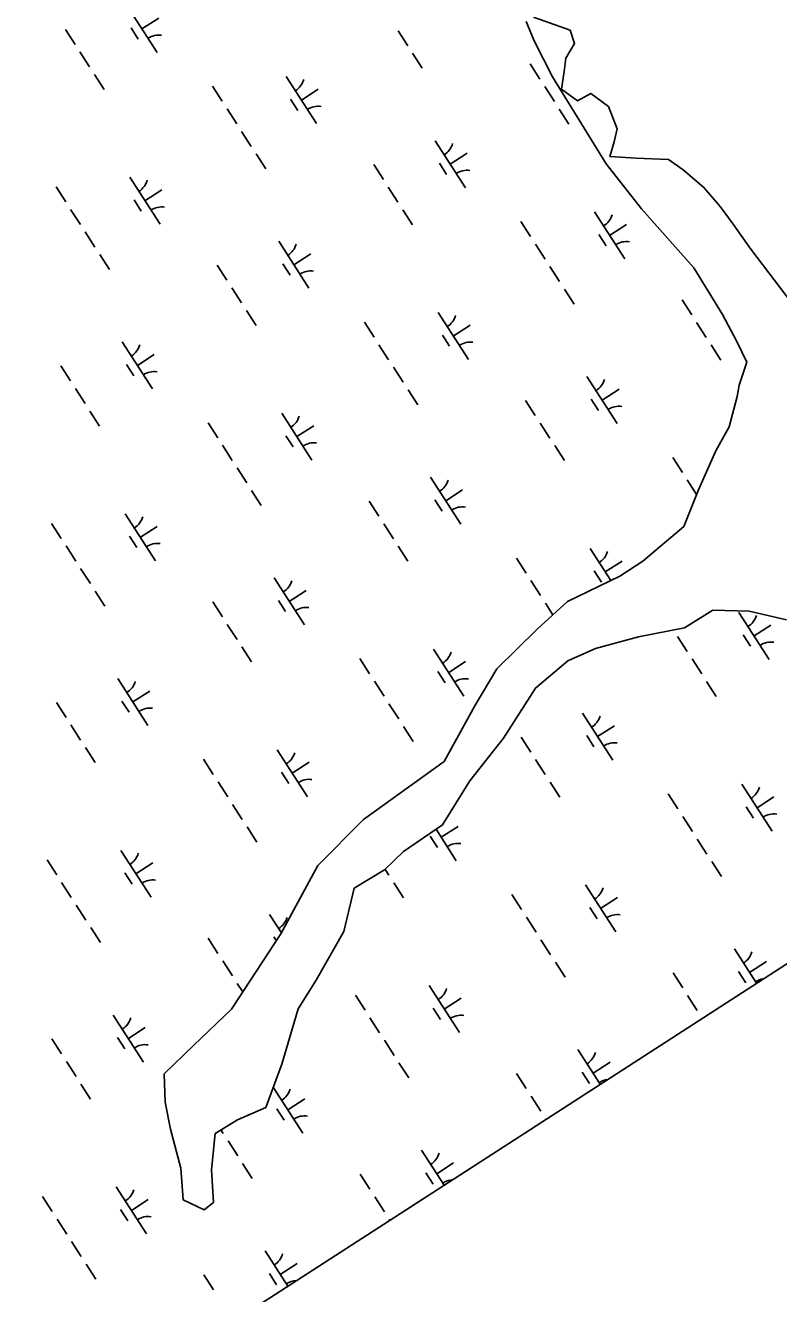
# Model space of a CAD drawing. Extents: x 3937982 to 3958556, y 219448 to 241894.
# Drawn here: x 3950410 to 3951083, y 222726 to 223860 of the extents above; entities that cross this region are included whole.
import ezdxf

# ---------------------------------------------------------------- set-up
doc = ezdxf.new("R2010")
doc.units = 0
for name, color, linetype in [('V-GRID-FRAM', 7, 'Continuous'), ('V-RIVR-EDGE', 7, 'Continuous'), ('V-TOPO-SHOR', 7, 'Continuous'), ('V-WETL-SWMP', 7, 'Continuous')]:
    doc.layers.add(name, color=color, linetype=linetype)

msp = doc.modelspace()

# ---------------------------------------------------------------- linework, layer by layer
at = {"layer": 'V-GRID-FRAM'}
msp.add_lwpolyline([(3948998.173, 239513.74), (3957109.469, 226912.286), (3949780.097, 222173.81), (3941699.799, 234772.334), (3948998.173, 239513.74)], dxfattribs=at)
at = {"layer": 'V-RIVR-EDGE'}
msp.add_lwpolyline([(3950863.903, 223867.859), (3950896.757, 223856.031), (3950900.7, 223844.203), (3950892.815, 223831.062), (3950891.5, 223819.234), (3950888.872, 223803.464), (3950903.328, 223792.951), (3950915.155, 223799.522), (3950930.926, 223787.694), (3950938.811, 223767.982), (3950936.182, 223756.154), (3950932.24, 223743.012), (3950955.895, 223741.698), (3950984.807, 223740.384), (3950997.948, 223731.185), (3951016.347, 223715.415), (3951030.803, 223698.33), (3951042.63, 223682.56), (3951058.4, 223660.22), (3951095.197, 223611.595)], dxfattribs=at)
at = {"layer": 'V-TOPO-SHOR'}
msp.add_lwpolyline([(3951090.086, 223328.709), (3951056.822, 223336.367), (3951024.199, 223337.385), (3950998.925, 223321.531), (3950957.901, 223313.439), (3950919.309, 223302.945), (3950894.608, 223291.927), (3950865.762, 223267.599), (3950837.033, 223222.736), (3950807.058, 223184.51), (3950782.525, 223145.106), (3950747.633, 223121.345), (3950730.819, 223104.939), (3950703.736, 223088.473), (3950694.299, 223049.764), (3950669.793, 223006.133), (3950653.634, 222980.67), (3950638.825, 222931.055), (3950624.557, 222892.317), (3950599.256, 222881.297), (3950579.394, 222869.101), (3950575.962, 222836.464), (3950577.944, 222807.485), (3950569.529, 222800.792), (3950550.753, 222809.742), (3950548.772, 222838.117), (3950539.507, 222873.095), (3950534.535, 222897.224), (3950533.781, 222922.589), (3950560.206, 222948.109), (3950593.843, 222980.32), (3950638.141, 223047.621), (3950671.001, 223108.816), (3950711.83, 223150.128), (3950784.006, 223201.889), (3950811.496, 223251.578), (3950831.233, 223284.913), (3950867.265, 223320.155), (3950894.299, 223345.077), (3950941.276, 223367.699), (3950961.731, 223381.107), (3950998.395, 223412.126), (3951011.489, 223444.819), (3951026.987, 223479.94), (3951038.943, 223501.151), (3951046.031, 223528.371), (3951047.782, 223538.65), (3951054.821, 223559.126)], dxfattribs=at)
at = {"layer": 'V-WETL-SWMP'}
for p, q in [((3950500.291, 223878.232), (3950527.353, 223836.189)), ((3950504.087, 223858.08), (3950510.582, 223847.989)), ((3950513.822, 223857.211), (3950528.958, 223866.953)), ((3950857.368, 223863.795), (3950864.68, 223846.668)), ((3950445.425, 223856.835), (3950454.085, 223843.381)), ((3950742.839, 223855.615), (3950751.499, 223842.161)), ((3950864.68, 223846.668), (3950881.008, 223814.484)), ((3950458.415, 223836.654), (3950467.075, 223823.2)), ((3950755.829, 223835.434), (3950764.489, 223821.98)), ((3950860.987, 223825.876), (3950869.647, 223812.422)), ((3950471.405, 223816.474), (3950480.065, 223803.02)), ((3950642.857, 223814.542), (3950669.919, 223772.499)), ((3950881.008, 223814.484), (3950928.854, 223736.471)), ((3950576.992, 223805.947), (3950585.652, 223792.493)), ((3950656.388, 223793.52), (3950671.524, 223803.263)), ((3950873.977, 223805.695), (3950882.637, 223792.241)), ((3950646.653, 223794.39), (3950653.148, 223784.299)), ((3950589.982, 223785.766), (3950598.642, 223772.312)), ((3950886.967, 223785.514), (3950895.627, 223772.06)), ((3950602.972, 223765.586), (3950611.632, 223752.132)), ((3950775.986, 223757.243), (3950803.048, 223715.2)), ((3950615.962, 223745.405), (3950624.622, 223731.951)), ((3950789.517, 223736.222), (3950804.653, 223745.964)), ((3950721.12, 223735.846), (3950729.78, 223722.392)), ((3950779.782, 223737.091), (3950786.277, 223727.001)), ((3950928.854, 223736.471), (3950960.683, 223696.137)), ((3950502.99, 223724.512), (3950530.052, 223682.469)), ((3950437.125, 223715.918), (3950445.785, 223702.464)), ((3950516.521, 223703.491), (3950531.656, 223713.233)), ((3950734.11, 223715.666), (3950742.77, 223702.212)), ((3950506.786, 223704.36), (3950513.281, 223694.27)), ((3950450.115, 223695.737), (3950458.774, 223682.283)), ((3950747.1, 223695.485), (3950755.76, 223682.031)), ((3950918.552, 223693.553), (3950945.614, 223651.51)), ((3950960.683, 223696.137), (3951007.35, 223643.528)), ((3950852.687, 223684.958), (3950861.347, 223671.504)), ((3950932.083, 223672.532), (3950947.219, 223682.274)), ((3950463.104, 223675.556), (3950471.764, 223662.102)), ((3950636.119, 223667.214), (3950663.181, 223625.171)), ((3950865.677, 223664.778), (3950874.337, 223651.324)), ((3950922.348, 223673.401), (3950928.843, 223663.31)), ((3950476.094, 223655.375), (3950484.754, 223641.921)), ((3950649.65, 223646.192), (3950664.786, 223655.935)), ((3950581.253, 223645.817), (3950589.913, 223632.363)), ((3950639.915, 223647.061), (3950646.41, 223636.971)), ((3950878.667, 223644.597), (3950887.327, 223631.143)), ((3951007.35, 223643.528), (3951032.938, 223601.784)), ((3950594.243, 223625.636), (3950602.903, 223612.182)), ((3950891.657, 223624.416), (3950900.317, 223610.962)), ((3950996.815, 223614.858), (3951005.475, 223601.404)), ((3950607.233, 223605.455), (3950615.893, 223592.001)), ((3950778.685, 223603.524), (3950805.747, 223561.48)), ((3951032.938, 223601.784), (3951045.785, 223577.616)), ((3950712.82, 223594.929), (3950721.48, 223581.475)), ((3950792.216, 223582.502), (3950807.351, 223592.245)), ((3951009.805, 223594.677), (3951018.465, 223581.223)), ((3950496.252, 223577.184), (3950523.314, 223535.141)), ((3950725.81, 223574.748), (3950734.47, 223561.294)), ((3950782.481, 223583.371), (3950788.976, 223573.281)), ((3951022.795, 223574.496), (3951031.455, 223561.042)), ((3951045.785, 223577.616), (3951054.822, 223559.126)), ((3950509.783, 223556.163), (3950524.918, 223565.905)), ((3950441.386, 223555.787), (3950450.046, 223542.333)), ((3950500.048, 223557.032), (3950506.543, 223546.942)), ((3950738.8, 223554.567), (3950747.46, 223541.113)), ((3951054.822, 223559.126), (3951047.782, 223538.649)), ((3950911.814, 223546.225), (3950938.876, 223504.182)), ((3950454.375, 223535.607), (3950463.035, 223522.153)), ((3950751.789, 223534.387), (3950760.449, 223520.933)), ((3950925.345, 223525.204), (3950940.481, 223534.946)), ((3951046.03, 223528.371), (3951038.942, 223501.15)), ((3951047.782, 223538.649), (3951046.03, 223528.371)), ((3950856.948, 223524.828), (3950865.608, 223511.374)), ((3950915.61, 223526.073), (3950922.105, 223515.982)), ((3950467.365, 223515.426), (3950476.025, 223501.972)), ((3950638.818, 223513.494), (3950665.88, 223471.451)), ((3950572.953, 223504.899), (3950581.612, 223491.445)), ((3950652.349, 223492.473), (3950667.484, 223502.215)), ((3950869.938, 223504.647), (3950878.598, 223491.193)), ((3951038.942, 223501.15), (3951026.987, 223479.94)), ((3950585.942, 223484.719), (3950594.602, 223471.265)), ((3950642.613, 223493.342), (3950649.108, 223483.251)), ((3950882.928, 223484.467), (3950891.588, 223471.013)), ((3950988.515, 223473.94), (3950997.175, 223460.486)), ((3951026.987, 223479.94), (3951011.489, 223444.818)), ((3950598.932, 223464.538), (3950607.592, 223451.084)), ((3950771.947, 223456.196), (3950799.009, 223414.152)), ((3951001.505, 223453.759), (3951009.867, 223440.768)), ((3950611.922, 223444.357), (3950620.582, 223430.903)), ((3950785.478, 223435.174), (3950800.613, 223444.916)), ((3951011.489, 223444.818), (3950998.394, 223412.126)), ((3950717.081, 223434.799), (3950725.741, 223421.345)), ((3950775.743, 223436.043), (3950782.238, 223425.953)), ((3950498.95, 223423.465), (3950526.013, 223381.421)), ((3950433.085, 223414.87), (3950441.745, 223401.416)), ((3950512.481, 223402.443), (3950527.617, 223412.185)), ((3950730.071, 223414.618), (3950738.731, 223401.164)), ((3950998.394, 223412.126), (3950961.732, 223381.108)), ((3950446.075, 223394.689), (3950454.735, 223381.235)), ((3950502.746, 223403.312), (3950509.241, 223393.222)), ((3950743.06, 223394.437), (3950751.72, 223380.983)), ((3950914.513, 223392.505), (3950933.034, 223363.731)), ((3950848.648, 223383.911), (3950857.308, 223370.457)), ((3950928.044, 223371.484), (3950943.179, 223381.226)), ((3950961.732, 223381.108), (3950941.276, 223367.7)), ((3950459.065, 223374.508), (3950467.725, 223361.054)), ((3950918.309, 223372.353), (3950924.804, 223362.263)), ((3950632.079, 223366.166), (3950659.142, 223324.123)), ((3950861.638, 223363.73), (3950870.297, 223350.276)), ((3950941.276, 223367.7), (3950894.298, 223345.077)), ((3950472.055, 223354.328), (3950480.715, 223340.874)), ((3950645.611, 223345.144), (3950660.746, 223354.887)), ((3950577.213, 223344.769), (3950585.873, 223331.315)), ((3950635.875, 223346.014), (3950642.37, 223335.923)), ((3950894.298, 223345.077), (3950867.265, 223320.155)), ((3950874.627, 223343.549), (3950881.336, 223333.127)), ((3950998.925, 223321.532), (3951024.2, 223337.384)), ((3951024.2, 223337.384), (3951056.821, 223336.367)), ((3951056.821, 223336.367), (3951090.085, 223328.71)), ((3950590.203, 223324.588), (3950598.863, 223311.134)), ((3951047.642, 223335.207), (3951074.704, 223293.164)), ((3950867.265, 223320.155), (3950831.232, 223284.912)), ((3950919.308, 223302.945), (3950957.902, 223313.439)), ((3950957.902, 223313.439), (3950998.925, 223321.532)), ((3950992.776, 223313.81), (3951001.436, 223300.356)), ((3951051.438, 223315.054), (3951057.933, 223304.964)), ((3951061.173, 223314.185), (3951076.309, 223323.928)), ((3950603.193, 223304.408), (3950611.853, 223290.954)), ((3950774.645, 223302.476), (3950801.708, 223260.433)), ((3950894.609, 223291.928), (3950919.308, 223302.945)), ((3950708.78, 223293.881), (3950717.44, 223280.427)), ((3950788.177, 223281.454), (3950803.312, 223291.197)), ((3950865.761, 223267.599), (3950894.609, 223291.928)), ((3951005.766, 223293.629), (3951014.426, 223280.175)), ((3950778.441, 223282.324), (3950784.936, 223272.233)), ((3950831.232, 223284.912), (3950811.496, 223251.577)), ((3950492.212, 223276.137), (3950519.275, 223234.093)), ((3950721.77, 223273.7), (3950730.43, 223260.246)), ((3950837.033, 223222.736), (3950865.761, 223267.599)), ((3951018.756, 223273.448), (3951027.416, 223259.994)), ((3950505.743, 223255.115), (3950520.879, 223264.857)), ((3950437.346, 223254.74), (3950446.006, 223241.286)), ((3950496.008, 223255.984), (3950502.503, 223245.894)), ((3950734.76, 223253.52), (3950743.42, 223240.066)), ((3950811.496, 223251.577), (3950784.005, 223201.889)), ((3950907.775, 223245.177), (3950934.837, 223203.134)), ((3950450.336, 223234.559), (3950458.996, 223221.105)), ((3950921.306, 223224.156), (3950936.441, 223233.898)), ((3950747.75, 223233.339), (3950756.41, 223219.885)), ((3950807.058, 223184.509), (3950837.033, 223222.736)), ((3950852.909, 223223.78), (3950861.568, 223210.326)), ((3950911.571, 223225.025), (3950918.066, 223214.935)), ((3950463.326, 223214.378), (3950471.986, 223200.924)), ((3950634.778, 223212.446), (3950661.84, 223170.403)), ((3951367.669, 223200.184), (3949894.159, 222247.551)), ((3950568.913, 223203.851), (3950577.573, 223190.398)), ((3950648.309, 223191.425), (3950663.445, 223201.167)), ((3950784.005, 223201.889), (3950711.83, 223150.127)), ((3950865.898, 223203.6), (3950874.558, 223190.146)), ((3950638.574, 223192.294), (3950645.069, 223182.204)), ((3950581.903, 223183.671), (3950590.563, 223170.217)), ((3950782.526, 223145.106), (3950807.058, 223184.509)), ((3950878.888, 223183.419), (3950887.548, 223169.965)), ((3951050.34, 223181.487), (3951077.403, 223139.444)), ((3950984.475, 223172.892), (3950993.135, 223159.438)), ((3951063.872, 223160.466), (3951079.007, 223170.208)), ((3950594.893, 223163.49), (3950603.553, 223150.036)), ((3951054.136, 223161.335), (3951060.631, 223151.244)), ((3950607.883, 223143.309), (3950616.543, 223129.855)), ((3950711.83, 223150.127), (3950671.002, 223108.816)), ((3950747.634, 223121.346), (3950782.526, 223145.106)), ((3950781.438, 223134.126), (3950796.574, 223143.869)), ((3950997.465, 223152.712), (3951006.125, 223139.258)), ((3950771.703, 223134.995), (3950778.198, 223124.905)), ((3950776.856, 223141.245), (3950794.97, 223113.105)), ((3951010.455, 223132.531), (3951019.115, 223119.077)), ((3950494.911, 223122.417), (3950521.973, 223080.374)), ((3950730.819, 223104.939), (3950747.634, 223121.346)), ((3950429.046, 223113.822), (3950437.706, 223100.368)), ((3950508.442, 223101.395), (3950523.578, 223111.138)), ((3950671.002, 223108.816), (3950638.142, 223047.621)), ((3951023.445, 223112.35), (3951032.105, 223098.896)), ((3950498.707, 223102.265), (3950505.202, 223092.174)), ((3950703.736, 223088.473), (3950730.819, 223104.939)), ((3950731.291, 223105.399), (3950734.691, 223100.116)), ((3950442.036, 223093.641), (3950450.696, 223080.187)), ((3950694.3, 223049.763), (3950703.736, 223088.473)), ((3950739.021, 223093.389), (3950747.681, 223079.935)), ((3950910.473, 223091.458), (3950937.536, 223049.414)), ((3950844.608, 223082.863), (3950853.268, 223069.409)), ((3950924.004, 223070.436), (3950939.14, 223080.178)), ((3950455.026, 223073.46), (3950463.686, 223060.007)), ((3950628.04, 223065.118), (3950638.67, 223048.604)), ((3950914.269, 223071.305), (3950920.764, 223061.215)), ((3950468.016, 223053.28), (3950476.675, 223039.826)), ((3950857.598, 223062.682), (3950866.258, 223049.228)), ((3950573.174, 223043.721), (3950581.834, 223030.267)), ((3950638.142, 223047.621), (3950593.842, 222980.319)), ((3950631.836, 223044.966), (3950634.09, 223041.465)), ((3950669.792, 223006.132), (3950694.3, 223049.763)), ((3950870.588, 223042.501), (3950879.248, 223029.047)), ((3951043.602, 223034.159), (3951063.368, 223003.451)), ((3950586.164, 223023.541), (3950594.824, 223010.087)), ((3950883.578, 223022.321), (3950892.238, 223008.867)), ((3951057.134, 223013.137), (3951072.269, 223022.88)), ((3950988.736, 223012.762), (3950997.396, 222999.308)), ((3951047.398, 223014.007), (3951053.893, 223003.916)), ((3950599.154, 223003.36), (3950604.026, 222995.791)), ((3950653.634, 222980.67), (3950669.792, 223006.132)), ((3950770.606, 223001.428), (3950797.668, 222959.385)), ((3950704.741, 222992.833), (3950713.401, 222979.379)), ((3950784.137, 222980.407), (3950799.273, 222990.149)), ((3951001.726, 222992.581), (3951010.386, 222979.127)), ((3950488.173, 222975.089), (3950515.235, 222933.046)), ((3950593.842, 222980.319), (3950560.207, 222948.11)), ((3950638.826, 222931.056), (3950653.634, 222980.67)), ((3950717.731, 222972.652), (3950726.391, 222959.199)), ((3950774.402, 222981.276), (3950780.897, 222971.185)), ((3950501.704, 222954.067), (3950516.84, 222963.81)), ((3951014.716, 222972.401), (3951014.899, 222972.116)), ((3950433.307, 222953.692), (3950441.967, 222940.238)), ((3950491.969, 222954.936), (3950498.464, 222944.846)), ((3950730.721, 222952.472), (3950739.381, 222939.018)), ((3950560.207, 222948.11), (3950533.782, 222922.588)), ((3950903.735, 222944.13), (3950923.681, 222913.143)), ((3950446.297, 222933.511), (3950454.957, 222920.057)), ((3950624.557, 222892.317), (3950638.826, 222931.056)), ((3950743.711, 222932.291), (3950752.371, 222918.837)), ((3950917.266, 222923.108), (3950932.402, 222932.85)), ((3950533.782, 222922.588), (3950534.535, 222897.225)), ((3950848.869, 222922.733), (3950857.529, 222909.279)), ((3950907.531, 222923.977), (3950914.026, 222913.887)), ((3950459.287, 222913.33), (3950467.946, 222899.876)), ((3950631.277, 222910.562), (3950657.801, 222869.355)), ((3950534.535, 222897.225), (3950539.508, 222873.094)), ((3950644.27, 222890.377), (3950659.405, 222900.119)), ((3950861.859, 222902.552), (3950870.519, 222889.098)), ((3950599.255, 222881.297), (3950624.557, 222892.317)), ((3950634.535, 222891.246), (3950641.03, 222881.156)), ((3950874.849, 222882.371), (3950875.212, 222881.807)), ((3950539.508, 222873.094), (3950548.773, 222838.118)), ((3950579.395, 222869.101), (3950599.255, 222881.297)), ((3950584.535, 222872.258), (3950586.524, 222869.169)), ((3950575.962, 222836.465), (3950579.395, 222869.101)), ((3950590.853, 222862.442), (3950599.513, 222848.988)), ((3950763.868, 222854.1), (3950783.993, 222822.834)), ((3950548.773, 222838.118), (3950550.752, 222809.742)), ((3950577.944, 222807.486), (3950575.962, 222836.465)), ((3950603.843, 222842.261), (3950612.503, 222828.808)), ((3950777.399, 222833.078), (3950792.535, 222842.821)), ((3950709.002, 222832.703), (3950717.662, 222819.249)), ((3950767.664, 222833.948), (3950774.159, 222823.857)), ((3950490.871, 222821.369), (3950517.934, 222779.326)), ((3950425.006, 222812.774), (3950433.666, 222799.32)), ((3950504.403, 222800.348), (3950519.538, 222810.09)), ((3950550.752, 222809.742), (3950569.528, 222800.792)), ((3950569.528, 222800.792), (3950577.944, 222807.486)), ((3950721.992, 222812.522), (3950730.652, 222799.068)), ((3950437.996, 222792.593), (3950446.656, 222779.14)), ((3950494.667, 222801.217), (3950501.162, 222791.126)), ((3950734.982, 222792.342), (3950735.524, 222791.499)), ((3950450.986, 222772.413), (3950459.646, 222758.959)), ((3950624.001, 222764.071), (3950644.306, 222732.525)), ((3950463.976, 222752.232), (3950472.636, 222738.778)), ((3950637.532, 222743.049), (3950652.667, 222752.791)), ((3950569.135, 222742.673), (3950577.795, 222729.22)), ((3950627.797, 222743.918), (3950634.292, 222733.828))]:
    msp.add_line(p, q, dxfattribs=at)
for centre, start, end in [((3950528.972, 223834.113), 81.996677, 123.540335), ((3950641.638, 223816.875), 301.99668, 343.540338), ((3950671.538, 223770.423), 81.996677, 123.540335), ((3950774.767, 223759.576), 301.99668, 343.540338), ((3950501.77, 223726.845), 301.99668, 343.540338), ((3950804.667, 223713.124), 81.996677, 123.540335), ((3950531.67, 223680.393), 81.996677, 123.540335), ((3950917.333, 223695.886), 301.99668, 343.540338), ((3950634.9, 223669.547), 301.99668, 343.540338), ((3950947.233, 223649.434), 81.996677, 123.540335), ((3950664.8, 223623.095), 81.996677, 123.540335), ((3950777.466, 223605.856), 301.99668, 343.540338), ((3950495.032, 223579.517), 301.99668, 343.540338), ((3950807.366, 223559.405), 81.996677, 123.540335), ((3950524.932, 223533.065), 81.996677, 123.540335), ((3950910.595, 223548.558), 301.99668, 343.540338), ((3950940.495, 223502.106), 81.996677, 123.540335), ((3950637.598, 223515.827), 301.99668, 343.540338), ((3950667.498, 223469.375), 81.996677, 123.540335), ((3950770.728, 223458.528), 301.99668, 343.540338), ((3950800.628, 223412.077), 81.996677, 123.540335), ((3950497.731, 223425.797), 301.99668, 343.540338), ((3950527.631, 223379.346), 81.996677, 123.540335), ((3950913.293, 223394.838), 301.99668, 343.540338), ((3950630.86, 223368.499), 301.99668, 343.540338), ((3950660.76, 223322.047), 81.996677, 123.540335), ((3951046.423, 223337.54), 301.99668, 343.540338), ((3951076.323, 223291.088), 81.996677, 123.540335), ((3950773.426, 223304.809), 301.99668, 343.540338), ((3950490.993, 223278.469), 301.99668, 343.540338), ((3950803.326, 223258.357), 81.996677, 123.540335), ((3950520.893, 223232.018), 81.996677, 123.540335), ((3950906.555, 223247.51), 301.99668, 343.540338), ((3950936.455, 223201.058), 81.996677, 123.540335), ((3950633.559, 223214.779), 301.99668, 343.540338), ((3950663.459, 223168.327), 81.996677, 123.540335), ((3951049.121, 223183.82), 301.99668, 343.540338), ((3951079.021, 223137.368), 81.996677, 123.540335), ((3950796.588, 223111.029), 81.996677, 123.540335), ((3950493.692, 223124.75), 301.99668, 343.540338), ((3950523.592, 223078.298), 81.996677, 123.540335), ((3950909.254, 223093.79), 301.99668, 343.540338), ((3950939.154, 223047.339), 81.996677, 123.540335), ((3950626.821, 223067.451), 301.99668, 343.540338), ((3951042.383, 223036.492), 301.99668, 343.540338), ((3951072.283, 222990.04), 98.908143, 123.540335), ((3950769.387, 223003.761), 301.99668, 343.540338), ((3950486.954, 222977.422), 301.99668, 343.540338), ((3950799.287, 222957.309), 81.996677, 123.540335), ((3950516.854, 222930.97), 81.996677, 123.540335), ((3950902.516, 222946.462), 301.99668, 343.540338), ((3950932.416, 222900.011), 96.37637, 123.540335), ((3950629.519, 222913.731), 301.99668, 343.540338), ((3950659.419, 222867.28), 81.996677, 123.540335), ((3950762.649, 222856.433), 301.99668, 343.540338), ((3950792.549, 222809.981), 94.05149, 123.540335), ((3950489.652, 222823.702), 301.99668, 343.540338), ((3950519.552, 222777.25), 81.996677, 123.540335), ((3950622.781, 222766.403), 301.99668, 343.540338), ((3950652.681, 222719.952), 91.886693, 123.540335)]:
    msp.add_arc(centre, 17.623, start, end, dxfattribs=at)

doc.saveas('drawing.dxf')
